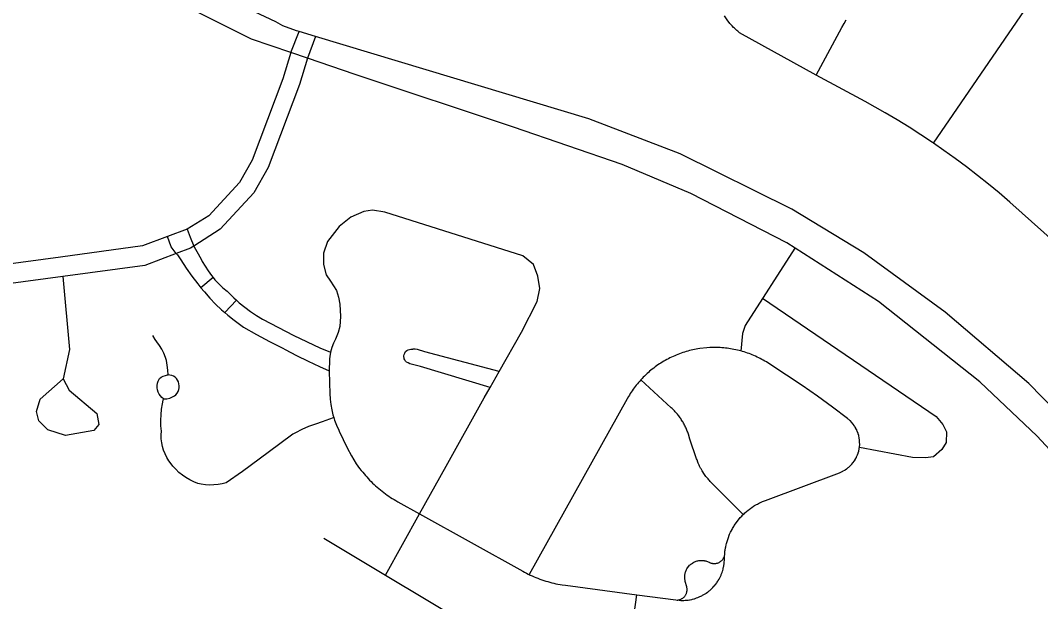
# Model space of a CAD drawing. Extents: x -19 to 366, y -4 to 359.
# Drawn here: x 143.7184 to 144.1803, y 193.2916 to 193.5549 of the extents above; entities that cross this region are included whole.
import ezdxf

# ---------------------------------------------------------------- set-up
doc = ezdxf.new("R2010")
doc.units = 0
doc.layers.add('Level 33', color=7, linetype='Continuous')
doc.layers.add('Level 60', color=7, linetype='Continuous')

msp = doc.modelspace()

# ---------------------------------------------------------------- linework, layer by layer
at = {"layer": 'Level 33'}
for p, q in [((143.9351, 193.39581), (143.90152, 193.40477)), ((143.931, 193.38863), (143.89951, 193.39804))]:
    msp.add_line(p, q, dxfattribs=at)
for points in [[(143.84087, 193.54039), (143.82302, 193.54647), (143.79484, 193.56048), (143.77237, 193.57463), (143.73443, 193.60688), (143.70015, 193.64928), (143.67677, 193.69292)], [(143.84457, 193.54988), (143.8433, 193.55026), (143.8371, 193.55247), (143.83406, 193.55434), (143.81951, 193.56103), (143.81378, 193.56389), (143.8067, 193.56772), (143.80114, 193.57093), (143.7888, 193.57869), (143.77818, 193.58616), (143.77275, 193.59033), (143.7661, 193.59575), (143.75598, 193.6047), (143.7512, 193.60926), (143.74539, 193.61514), (143.73971, 193.62123), (143.73527, 193.62627), (143.72682, 193.63662), (143.71904, 193.64712), (143.7154, 193.65253)], [(144.13171, 193.49932), (144.18914, 193.58308), (144.19241, 193.58771), (144.1943, 193.59024), (144.19624, 193.59273), (144.1982, 193.5952), (144.20022, 193.59763), (144.20227, 193.60002), (144.20438, 193.60238), (144.20654, 193.60469), (144.20872, 193.60698), (144.21093, 193.60922), (144.21318, 193.61142), (144.21549, 193.61359), (144.21784, 193.61571), (144.22019, 193.6178), (144.22262, 193.61983), (144.22504, 193.62183), (144.22754, 193.62379), (144.23004, 193.6257), (144.24325, 193.63556)], [(144.07863, 193.53016), (144.044, 193.54936), (144.04351, 193.54972), (144.04315, 193.55004), (144.04276, 193.55037), (144.0424, 193.5507), (144.04166, 193.55138), (144.0413, 193.55172), (144.04061, 193.55244), (144.04027, 193.55281), (144.03961, 193.55356), (144.03929, 193.55394), (144.03867, 193.55473), (144.03709, 193.55707)], [(144.07863, 193.53016), (144.09023, 193.55171), (144.09126, 193.55359), (144.09221, 193.55524)], [(143.84087, 193.54039), (143.84457, 193.54988)], [(143.85202, 193.54762), (143.84457, 193.54988)], [(143.85202, 193.54762), (143.84836, 193.53783)], [(144.34035, 193.11868), (144.33281, 193.13563), (144.2888, 193.23464), (144.26041, 193.28719), (144.23821, 193.3193), (144.2052, 193.35943), (144.1749, 193.39038), (144.13708, 193.42277), (144.10028, 193.44954), (144.06759, 193.46933), (144.01715, 193.49441), (143.9757, 193.51028), (143.85202, 193.54762)], [(143.84087, 193.54039), (143.83715, 193.52847), (143.82334, 193.49161), (143.81755, 193.48151), (143.80363, 193.4664), (143.79379, 193.46037)], [(143.84836, 193.53783), (143.84087, 193.54039)], [(143.84836, 193.53783), (143.84467, 193.5259), (143.83054, 193.48822), (143.824, 193.47679), (143.80876, 193.46026), (143.79682, 193.45265)], [(144.32202, 193.13288), (144.27482, 193.23556), (144.23648, 193.29723), (144.20361, 193.3396), (144.17867, 193.36655), (144.15274, 193.39112), (144.10681, 193.42759), (144.06542, 193.45408), (144.02198, 193.47653), (143.99079, 193.48967), (143.94166, 193.50654), (143.86997, 193.53047), (143.84836, 193.53783)], [(144.13171, 193.49932), (144.13132, 193.49959), (144.12608, 193.50309), (144.12076, 193.50649), (144.11538, 193.5098), (144.10993, 193.51301), (144.1008, 193.51814), (144.07863, 193.53016)], [(144.28118, 193.45576), (144.24539, 193.42183), (144.23566, 193.41848), (144.2256, 193.42063), (144.19159, 193.44998), (144.16633, 193.47262), (144.16151, 193.47673), (144.15666, 193.48076), (144.15173, 193.4847), (144.14674, 193.48856), (144.14165, 193.49232), (144.13652, 193.496), (144.13171, 193.49932)], [(143.9351, 193.39581), (143.94527, 193.41358), (143.95237, 193.4275), (143.95356, 193.43343), (143.95267, 193.43906), (143.9506, 193.44439), (143.94586, 193.44824), (143.88339, 193.46809), (143.87776, 193.46898), (143.87391, 193.46839), (143.86799, 193.46572), (143.86266, 193.46157), (143.85733, 193.45476), (143.85555, 193.44943), (143.85555, 193.44439), (143.85674, 193.43965), (143.85881, 193.43669), (143.86148, 193.43254), (143.8624, 193.42947), (143.86292, 193.42636), (143.86325, 193.42069), (143.86292, 193.41628), (143.86218, 193.41354), (143.86096, 193.41054)], [(143.78496, 193.45703), (143.77358, 193.45272), (143.73646, 193.44767), (143.71065, 193.44417), (143.69619, 193.44301), (143.69114, 193.44233), (143.68638, 193.44157)], [(143.79379, 193.46037), (143.78496, 193.45703)], [(143.78894, 193.44929), (143.78655, 193.45235), (143.78496, 193.45703)], [(143.79379, 193.46037), (143.79521, 193.45667), (143.79682, 193.45265)], [(143.79682, 193.45265), (143.79536, 193.45172), (143.78894, 193.44929)], [(143.79682, 193.45265), (143.79697, 193.45233), (143.79824, 193.45015), (143.80017, 193.44678), (143.8007, 193.44574), (143.80195, 193.44353), (143.80331, 193.4414), (143.80482, 193.43936), (143.80563, 193.43838)], [(143.78894, 193.44929), (143.7747, 193.44391), (143.73757, 193.43886)], [(143.78894, 193.44929), (143.78941, 193.4487), (143.79101, 193.44645), (143.79347, 193.44272), (143.79602, 193.43907), (143.79871, 193.43551), (143.80011, 193.43377)], [(144.06901, 193.45178), (144.04644, 193.41667), (144.04523, 193.41305), (144.04458, 193.40511)], [(143.73757, 193.43886), (143.71179, 193.43536), (143.69743, 193.43412), (143.68986, 193.43307), (143.6875, 193.43271)], [(143.73757, 193.43886), (143.74065, 193.4058), (143.73771, 193.39244)], [(143.80563, 193.43838), (143.80011, 193.43377)], [(143.80563, 193.43838), (143.80644, 193.4374), (143.80815, 193.43555), (143.80998, 193.43381), (143.81193, 193.43218), (143.81266, 193.43142), (143.81498, 193.42915), (143.81619, 193.42808)], [(143.80011, 193.43377), (143.80151, 193.43204), (143.80166, 193.43186), (143.80416, 193.42908), (143.80675, 193.4264), (143.80945, 193.42382), (143.81086, 193.42259)], [(143.81619, 193.42808), (143.81086, 193.42259)], [(143.81619, 193.42808), (143.81741, 193.427), (143.81994, 193.42496), (143.82255, 193.42305), (143.82526, 193.42125), (143.82803, 193.41959), (143.84208, 193.41216), (143.85386, 193.40655), (143.85882, 193.40462)], [(144.05443, 193.4291), (144.13292, 193.37545), (144.13605, 193.37184), (144.13774, 193.36846), (144.1375, 193.36364), (144.13557, 193.36051), (144.13171, 193.35713), (144.1281, 193.35665), (144.12232, 193.35689), (144.09823, 193.36138)], [(143.81086, 193.42259), (143.81225, 193.42136), (143.81516, 193.41902), (143.81817, 193.41679), (143.8194, 193.41592), (143.82525, 193.41263), (143.83118, 193.40945), (143.83714, 193.40638), (143.83827, 193.40582), (143.8434, 193.4031), (143.84859, 193.4005), (143.85385, 193.39802), (143.85817, 193.3961)], [(143.78519, 193.39426), (143.7851, 193.39646), (143.78484, 193.39864), (143.78445, 193.4008), (143.7841, 193.40221), (143.78333, 193.40408), (143.7824, 193.40588), (143.78138, 193.40761), (143.78019, 193.40926), (143.7793, 193.41036), (143.77833, 193.41207)], [(143.86096, 193.41054), (143.86009, 193.40862), (143.85937, 193.40664), (143.85882, 193.40462)], [(144.04604, 193.40468), (144.0453, 193.40491), (144.04453, 193.40512), (144.04377, 193.40532), (144.043, 193.40551), (144.04224, 193.40569), (144.04145, 193.40585), (144.04069, 193.406), (144.03991, 193.40613), (144.03912, 193.40625), (144.03836, 193.40636), (144.03758, 193.40645), (144.03679, 193.40653), (144.03598, 193.4066), (144.0352, 193.40665), (144.03442, 193.40669), (144.03364, 193.40672), (144.03283, 193.40673), (144.03205, 193.40673), (144.03127, 193.40671), (144.03046, 193.40668), (144.02912, 193.4066), (144.02593, 193.40624), (144.02515, 193.40611), (144.02437, 193.40598), (144.0236, 193.40583), (144.02284, 193.40567), (144.02207, 193.40549), (144.02129, 193.4053), (144.02054, 193.40509), (144.01979, 193.40488), (144.01901, 193.40464), (144.01826, 193.4044), (144.01754, 193.40415), (144.01679, 193.40388), (144.01604, 193.40359), (144.01531, 193.4033), (144.01459, 193.40299), (144.01386, 193.40267), (144.01316, 193.40234), (144.01244, 193.40199), (144.01174, 193.40163), (144.01104, 193.40126), (144.01036, 193.40088), (144.00966, 193.40049), (144.00899, 193.40008), (144.00832, 193.39966), (144.00767, 193.39923), (144.00702, 193.39879), (144.00637, 193.39834), (144.00572, 193.39788), (144.00509, 193.3974), (144.00447, 193.39692), (144.00387, 193.39642), (144.00324, 193.39591), (144.00267, 193.3954), (144.00207, 193.39487), (144.00149, 193.39433), (144.00091, 193.39378), (144.00036, 193.39322), (143.99981, 193.39266), (143.99928, 193.39208), (143.99926, 193.39207)], [(143.85882, 193.40462), (143.85838, 193.40256), (143.85825, 193.40157), (143.85824, 193.40106), (143.85817, 193.3961)], [(143.89951, 193.39804), (143.8947, 193.39936), (143.89391, 193.3997), (143.89317, 193.40012), (143.89291, 193.40034), (143.89275, 193.40054), (143.89242, 193.40108), (143.89217, 193.40163), (143.89207, 193.40197), (143.892, 193.40233), (143.89198, 193.40265), (143.89199, 193.40293), (143.89213, 193.40357), (143.89235, 193.40414), (143.89276, 193.40484), (143.89325, 193.40528), (143.89393, 193.40572), (143.89447, 193.40586), (143.89517, 193.40597), (143.89605, 193.40599)], [(143.90152, 193.40477), (143.89814, 193.40573), (143.89811, 193.40574), (143.89704, 193.40589), (143.89605, 193.40599)], [(144.04559, 193.33097), (144.04603, 193.33139), (144.0464, 193.33173), (144.04677, 193.33207), (144.04714, 193.3324), (144.0479, 193.33303), (144.04829, 193.33334), (144.0491, 193.33393), (144.04952, 193.33421), (144.05033, 193.33477), (144.05078, 193.33503), (144.05161, 193.33554), (144.05206, 193.33578), (144.05294, 193.33624), (144.05339, 193.33646), (144.0543, 193.33687), (144.05476, 193.33706), (144.05568, 193.33743), (144.08915, 193.34995), (144.08982, 193.35023), (144.09006, 193.35033), (144.09071, 193.35066), (144.09095, 193.35077), (144.0916, 193.35114), (144.09181, 193.35127), (144.09241, 193.35169), (144.09262, 193.35184), (144.0932, 193.35229), (144.09338, 193.35245), (144.09394, 193.35295), (144.09412, 193.35313), (144.09465, 193.35366), (144.09481, 193.35384), (144.09529, 193.35441), (144.09542, 193.35461), (144.09588, 193.35521), (144.09602, 193.35542), (144.0964, 193.35605), (144.09654, 193.35626), (144.09687, 193.35692), (144.09698, 193.35714), (144.09729, 193.35782), (144.09738, 193.35805), (144.09765, 193.35875), (144.09771, 193.35899), (144.09792, 193.3597), (144.09797, 193.35994), (144.09813, 193.36067), (144.09817, 193.36092), (144.09827, 193.36165), (144.09831, 193.3619), (144.09836, 193.36264), (144.09837, 193.36289), (144.09835, 193.36364), (144.09834, 193.36388), (144.0983, 193.36462), (144.09827, 193.36487), (144.09817, 193.36561), (144.09812, 193.36585), (144.09798, 193.36658), (144.09792, 193.36682), (144.09771, 193.36754), (144.09764, 193.36777), (144.09738, 193.36847), (144.09728, 193.3687), (144.097, 193.36938), (144.09687, 193.3696), (144.09652, 193.37026), (144.09639, 193.37048), (144.09602, 193.37111), (144.09587, 193.37131), (144.09543, 193.37191), (144.09528, 193.37211), (144.09481, 193.37268), (144.09464, 193.37286), (144.09413, 193.3734), (144.09393, 193.37357), (144.0934, 193.37407), (144.0932, 193.37423), (144.09281, 193.37454), (144.08605, 193.37963), (144.07923, 193.38461), (144.07228, 193.38947), (144.06527, 193.39421), (144.05677, 193.39972), (144.0561, 193.40014), (144.05542, 193.40054), (144.05472, 193.40093), (144.05405, 193.40132), (144.05335, 193.40168), (144.05263, 193.40204), (144.05193, 193.40239), (144.05121, 193.40272), (144.05049, 193.40303), (144.04975, 193.40334), (144.04903, 193.40363), (144.04829, 193.40391), (144.04754, 193.40418), (144.0468, 193.40444), (144.04604, 193.40468)], [(143.73771, 193.39244), (143.74044, 193.38735), (143.75293, 193.37685), (143.75379, 193.37175), (143.75158, 193.36902), (143.73881, 193.36686), (143.73075, 193.36945), (143.7267, 193.3734), (143.72557, 193.37771), (143.7273, 193.38328), (143.73771, 193.39244)], [(143.78321, 193.38341), (143.78244, 193.38404), (143.78173, 193.38478), (143.78116, 193.38561), (143.78073, 193.38652), (143.78042, 193.38749), (143.78027, 193.38849), (143.78026, 193.3895), (143.78042, 193.3905), (143.7807, 193.39147), (143.78115, 193.39238), (143.7813, 193.39266), (143.78214, 193.39326), (143.78302, 193.39373), (143.78401, 193.39406), (143.785, 193.39425), (143.78519, 193.39426)], [(143.78321, 193.38341), (143.78468, 193.38345), (143.78602, 193.3838), (143.78729, 193.38428), (143.78805, 193.38474), (143.78872, 193.38532), (143.7893, 193.386), (143.78975, 193.38678), (143.79008, 193.38762), (143.79024, 193.38849), (143.79026, 193.38939), (143.79016, 193.3903), (143.78992, 193.39113), (143.78954, 193.3919), (143.78903, 193.3926), (143.78839, 193.39319), (143.78769, 193.39367), (143.7869, 193.39402), (143.78606, 193.39422), (143.78519, 193.39426)], [(143.85817, 193.3961), (143.85827, 193.39063), (143.85846, 193.38581), (143.8586, 193.38336), (143.85889, 193.38093), (143.85932, 193.37851), (143.85988, 193.37613), (143.86025, 193.37495)], [(143.931, 193.38863), (143.9351, 193.39581)], [(143.9283, 193.38392), (143.931, 193.38863)], [(143.99926, 193.39207), (143.99876, 193.39149), (143.99823, 193.3909), (143.99773, 193.39029), (143.99722, 193.38968), (143.99674, 193.38906), (143.99627, 193.38843), (143.99581, 193.38779), (143.99536, 193.38714), (143.9949, 193.38649), (143.99447, 193.38583), (143.99407, 193.38516), (143.99366, 193.38448), (143.99307, 193.38348), (143.94878, 193.30379)], [(144.04559, 193.33097), (144.03118, 193.34551), (144.03067, 193.34604), (144.03035, 193.34641), (144.03001, 193.34678), (144.02969, 193.34716), (144.02905, 193.34793), (144.02875, 193.34832), (144.02816, 193.34913), (144.02786, 193.34954), (144.02732, 193.35037), (144.02707, 193.3508), (144.02657, 193.35166), (144.02632, 193.35209), (144.02587, 193.35298), (144.02564, 193.35343), (144.02523, 193.35434), (144.02505, 193.3548), (144.0247, 193.35573), (144.02452, 193.3562), (144.02152, 193.36524), (144.02082, 193.36738), (144.02066, 193.36785), (144.0205, 193.36832), (144.02032, 193.36879), (144.02015, 193.36925), (144.01994, 193.3697), (144.01974, 193.37016), (144.01954, 193.37061), (144.01931, 193.37105), (144.01911, 193.3715), (144.01886, 193.37193), (144.01863, 193.37237), (144.01838, 193.3728), (144.01813, 193.37323), (144.01786, 193.37365), (144.01759, 193.37407), (144.01731, 193.37448), (144.01704, 193.37489), (144.01674, 193.37529), (144.01645, 193.37569), (144.01615, 193.37608), (144.01583, 193.37647), (144.01551, 193.37685), (144.01519, 193.37722), (144.01487, 193.37759), (144.01453, 193.37796), (144.01419, 193.37832), (144.01385, 193.37867), (144.01348, 193.37901), (144.01304, 193.37942), (143.99926, 193.39207)], [(143.86025, 193.37495), (143.85992, 193.37483), (143.85505, 193.37306), (143.85191, 193.37202), (143.84884, 193.37083), (143.8458, 193.36951), (143.84286, 193.36805), (143.8417, 193.36744), (143.83048, 193.35909), (143.81885, 193.35048), (143.81157, 193.3454), (143.80971, 193.34492), (143.80785, 193.34459), (143.80594, 193.34441), (143.80404, 193.34438), (143.80214, 193.3445), (143.80024, 193.34477), (143.79869, 193.34511), (143.79682, 193.34585), (143.79504, 193.34673), (143.79331, 193.34774), (143.79169, 193.34887), (143.79013, 193.35013), (143.78867, 193.35151), (143.78732, 193.35299), (143.78659, 193.35393), (143.78555, 193.35536), (143.78463, 193.35687), (143.78384, 193.35846), (143.7832, 193.36011), (143.7827, 193.36181), (143.78237, 193.36355), (143.78215, 193.3653), (143.78209, 193.36707), (143.78221, 193.36881), (143.78199, 193.37128), (143.78194, 193.37376), (143.78206, 193.37624), (143.78229, 193.3787), (143.78269, 193.38115), (143.78304, 193.38278), (143.78321, 193.38341)], [(143.89907, 193.33133), (143.91112, 193.35299), (143.9283, 193.38392)], [(143.86025, 193.37495), (143.86062, 193.37378), (143.86149, 193.37148), (143.86248, 193.36924), (143.86271, 193.36881), (143.86443, 193.36502), (143.8663, 193.36129), (143.86828, 193.35762), (143.87042, 193.35404), (143.87182, 193.35181), (143.87257, 193.35103), (143.87336, 193.3502), (143.87397, 193.34947), (143.87458, 193.34875), (143.8752, 193.34804), (143.87583, 193.34734), (143.87649, 193.34665), (143.87715, 193.34597), (143.87781, 193.3453), (143.8785, 193.34465), (143.8792, 193.344), (143.87991, 193.34338), (143.88064, 193.34276), (143.88136, 193.34215), (143.88209, 193.34156), (143.88284, 193.34098), (143.8836, 193.34042), (143.88437, 193.33986), (143.88514, 193.33932), (143.88594, 193.3388), (143.88674, 193.33829), (143.88754, 193.33779), (143.88835, 193.33731), (143.88927, 193.33679), (143.89907, 193.33133)], [(143.88363, 193.30356), (143.89907, 193.33133)], [(143.89907, 193.33133), (143.94582, 193.30532), (143.94664, 193.30486), (143.94748, 193.30443), (143.94833, 193.304), (143.94878, 193.30379)], [(144.03716, 193.31207), (144.0372, 193.31241), (144.03723, 193.3128), (144.03725, 193.31312), (144.03726, 193.31341), (144.03732, 193.3139), (144.03737, 193.3144), (144.03745, 193.31489), (144.03761, 193.31587), (144.03769, 193.31636), (144.03792, 193.31734), (144.03805, 193.31782), (144.03831, 193.31878), (144.03846, 193.31926), (144.03876, 193.32021), (144.03894, 193.32067), (144.03931, 193.3216), (144.03949, 193.32206), (144.03991, 193.32297), (144.04013, 193.32342), (144.04058, 193.3243), (144.04083, 193.32474), (144.04135, 193.3256), (144.0416, 193.32602), (144.04216, 193.32685), (144.04243, 193.32726), (144.04303, 193.32806), (144.04335, 193.32845), (144.04396, 193.32922), (144.04431, 193.3296), (144.04497, 193.33034), (144.04532, 193.33069), (144.04559, 193.33097)], [(143.85568, 193.32031), (143.88363, 193.30356)], [(144.01646, 193.29236), (144.0167, 193.29216), (144.01703, 193.29214), (144.01736, 193.29212), (144.0177, 193.29211), (144.01836, 193.2921), (144.01869, 193.29211), (144.01935, 193.29214), (144.01968, 193.29216), (144.02035, 193.29222), (144.02068, 193.29226), (144.02131, 193.29236), (144.02164, 193.29242), (144.0223, 193.29255), (144.02261, 193.29262), (144.02326, 193.29279), (144.02357, 193.29288), (144.0242, 193.29308), (144.02451, 193.29319), (144.02514, 193.29342), (144.02545, 193.29354), (144.02605, 193.29381), (144.02636, 193.29395), (144.02694, 193.29424), (144.02722, 193.2944), (144.0278, 193.29472), (144.02808, 193.29489), (144.02864, 193.29525), (144.02892, 193.29543), (144.02945, 193.29582), (144.02973, 193.29602), (144.03024, 193.29643), (144.03049, 193.29664), (144.031, 193.29708), (144.03123, 193.29731), (144.03171, 193.29777), (144.03194, 193.29801), (144.03238, 193.2985), (144.03258, 193.29874), (144.03302, 193.29926), (144.03322, 193.29952), (144.03361, 193.30005), (144.03379, 193.30032), (144.03418, 193.30087), (144.03434, 193.30115), (144.03467, 193.30172), (144.03483, 193.30201), (144.03514, 193.3026), (144.03528, 193.30289), (144.03557, 193.3035), (144.0357, 193.3038), (144.03594, 193.30441), (144.03605, 193.30473), (144.03625, 193.30535), (144.03636, 193.30567), (144.03653, 193.30631), (144.03661, 193.30663), (144.03676, 193.30727), (144.03682, 193.3076), (144.03692, 193.30825), (144.03698, 193.30858), (144.03705, 193.30924), (144.03707, 193.30956), (144.03712, 193.31023), (144.03713, 193.31056), (144.03713, 193.31141), (144.03716, 193.31207)], [(144.01646, 193.29236), (144.01669, 193.29242), (144.01693, 193.29249), (144.01716, 193.29257), (144.0174, 193.29266), (144.01763, 193.29277), (144.01784, 193.29289), (144.01805, 193.29301), (144.01826, 193.29316), (144.01847, 193.29331), (144.01865, 193.29347), (144.01883, 193.29364), (144.01899, 193.29382), (144.01916, 193.294), (144.01932, 193.2942), (144.01945, 193.2944), (144.01959, 193.29462), (144.0197, 193.29483), (144.01981, 193.29506), (144.0199, 193.29529), (144.01999, 193.29552), (144.02005, 193.29576), (144.02011, 193.296), (144.02015, 193.29624), (144.02019, 193.29649), (144.02021, 193.29674), (144.02023, 193.29698), (144.02022, 193.29723), (144.02019, 193.29748), (144.02016, 193.29773), (144.02013, 193.29797), (144.02007, 193.29822), (144.0194, 193.3007), (144.01933, 193.30098), (144.01927, 193.30124), (144.01921, 193.3015), (144.01918, 193.30176), (144.01914, 193.30229), (144.01914, 193.30256), (144.01914, 193.30308), (144.01916, 193.30335), (144.01924, 193.30387), (144.01928, 193.30413), (144.01941, 193.30465), (144.01947, 193.3049), (144.01964, 193.3054), (144.01975, 193.30565), (144.01998, 193.30613), (144.02009, 193.30636), (144.02036, 193.30681), (144.02052, 193.30703), (144.02084, 193.30745), (144.021, 193.30766), (144.02136, 193.30804), (144.02157, 193.30823), (144.02196, 193.30857), (144.02217, 193.30874), (144.02261, 193.30904), (144.02282, 193.30918), (144.02329, 193.30943), (144.02352, 193.30955), (144.02401, 193.30975), (144.02427, 193.30984), (144.02476, 193.31), (144.02502, 193.31006), (144.02554, 193.31016), (144.0258, 193.3102), (144.02634, 193.31024), (144.0266, 193.31025), (144.02712, 193.31024), (144.02739, 193.31022), (144.02791, 193.31015), (144.02817, 193.3101), (144.02869, 193.30999), (144.02893, 193.30991), (144.02944, 193.30974), (144.0297, 193.30964), (144.03018, 193.30941), (144.03035, 193.30931), (144.03059, 193.3092), (144.0308, 193.30911), (144.03104, 193.30903), (144.03128, 193.30896), (144.03152, 193.3089), (144.03178, 193.30885), (144.03202, 193.30882), (144.03226, 193.3088), (144.03252, 193.30879), (144.03276, 193.3088), (144.03302, 193.30882), (144.03325, 193.30885), (144.03351, 193.3089), (144.03375, 193.30896), (144.03398, 193.30902), (144.03422, 193.30911), (144.03445, 193.3092), (144.03468, 193.30931), (144.03489, 193.30943), (144.0351, 193.30956), (144.03531, 193.3097)], [(144.03531, 193.3097), (144.03552, 193.30985), (144.0357, 193.31001), (144.03589, 193.31018), (144.03605, 193.31036), (144.03621, 193.31055), (144.03637, 193.31075), (144.0365, 193.31095), (144.03664, 193.31117), (144.03675, 193.31139), (144.03686, 193.31161), (144.03695, 193.31184), (144.03716, 193.31207)], [(143.88363, 193.30356), (143.95659, 193.25987)], [(143.94878, 193.30379), (143.94919, 193.30359), (143.95005, 193.3032), (143.95092, 193.30282), (143.95178, 193.30245), (143.95267, 193.30211), (143.95356, 193.30177), (143.95444, 193.30146), (143.95535, 193.30115), (143.95626, 193.30087), (143.95717, 193.3006), (143.95807, 193.30034), (143.95898, 193.3001), (143.95991, 193.29988), (143.96082, 193.29967), (143.96175, 193.29948), (143.96268, 193.29931), (143.96363, 193.29915), (143.9651, 193.29894), (143.99744, 193.29467)], [(143.99615, 193.28479), (143.99744, 193.29467)], [(143.99744, 193.29467), (144.01508, 193.29235), (144.01573, 193.29226), (144.01596, 193.29224), (144.01622, 193.29231), (144.01646, 193.29236)]]:
    msp.add_lwpolyline(points, dxfattribs=at)
at = {"layer": 'Level 60'}
for points in [[(146.77834, 1.69699), (146.57878, 10.31313), (146.37852, 18.92942), (146.17757, 27.54584), (145.97591, 36.16241), (145.77356, 44.77911), (145.57052, 53.39596), (145.36679, 62.01295), (145.16236, 70.63008), (144.95724, 79.24735), (144.75142, 87.86477), (144.54492, 96.48232), (144.33773, 105.10002), (144.12986, 113.71787), (143.92129, 122.33585), (143.71204, 130.95398), (143.5021, 139.57225), (143.29148, 148.19067), (143.08018, 156.80923), (142.8682, 165.42794), (142.65553, 174.04679), (142.44218, 182.66579), (142.22816, 191.28493), (142.01345, 199.90421), (141.79807, 208.52365), (141.58202, 217.14322), (141.36528, 225.76295), (141.14788, 234.38282), (140.9298, 243.00284), (140.71105, 251.623), (140.49162, 260.24332), (140.27153, 268.86377), (140.05077, 277.48438), (139.82934, 286.10514), (139.60724, 294.72604), (139.38447, 303.34709), (139.16105, 311.96829), (138.93695, 320.58964), (138.7122, 329.21114), (138.48678, 337.83278), (138.2607, 346.45458)], [(0, 189.51617), (7.11214, 189.52059), (14.22427, 189.53386), (21.33637, 189.55597), (28.44845, 189.58693), (35.56048, 189.62672), (42.67245, 189.67537), (49.78436, 189.73285), (56.89619, 189.79918), (64.00793, 189.87436), (71.11958, 189.95838), (78.23111, 190.05124), (85.34253, 190.15294), (92.45381, 190.26349), (99.56495, 190.38288), (106.67593, 190.51112), (113.78675, 190.6482), (120.89739, 190.79412), (128.00785, 190.94888), (135.11811, 191.11248), (142.22816, 191.28493), (149.33799, 191.46621), (156.44759, 191.65634), (163.55694, 191.85531), (170.66605, 192.06312), (177.77489, 192.27977), (184.88345, 192.50526), (191.99173, 192.73959), (199.09971, 192.98276), (206.20739, 193.23477), (213.31474, 193.49561), (220.42177, 193.7653), (227.52845, 194.04382), (234.63479, 194.33118), (241.74076, 194.62738), (248.84635, 194.93241), (255.95157, 195.24628), (263.05638, 195.56898), (270.16079, 195.90052), (277.26478, 196.24089), (284.36834, 196.5901), (291.47147, 196.94814), (298.57414, 197.31501), (305.67635, 197.69072), (312.77809, 198.07525), (319.87934, 198.46862), (326.9801, 198.87082), (334.08035, 199.28185), (341.18009, 199.7017)]]:
    msp.add_spline(points, degree=3, dxfattribs=at)

doc.saveas('drawing.dxf')
